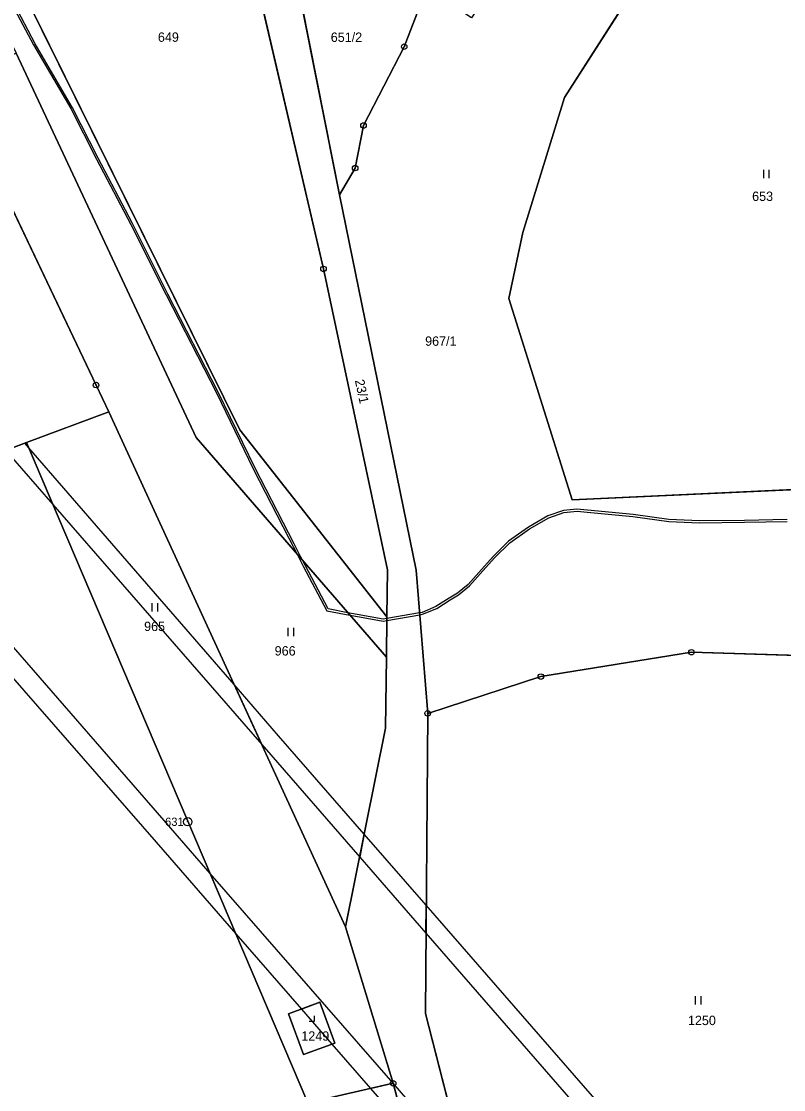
# Model space of a CAD drawing. Extents: x -689422 to -685210, y -987725 to -982160.
# Drawn here: x -687273.3 to -687135.2, y -986240.3 to -986046.8 of the extents above; entities that cross this region are included whole.
import ezdxf

# ---------------------------------------------------------------- set-up
doc = ezdxf.new("R2010")
doc.units = 0
for name, color, linetype in [('KN_Hranice_parcel', 7, 'Continuous'), ('KN_Parcelni cisla', 7, 'Continuous'), ('KN_Polygon parcely', 7, 'Continuous'), ('KN_POZEMKY_ORNA PUDA', 7, 'Continuous'), ('KN_POZEMKY_OSTATNI PLOCHA', 7, 'Continuous'), ('KN_POZEMKY_TTP', 7, 'Continuous'), ('KN_POZEMKY_ZASTAVENA PLOCHA', 7, 'Continuous'), ('KN_VYUZITI_13_zastavena plocha_zboreniste', 7, 'Continuous'), ('KN_VYUZITI_17_ostatni plocha_ostatni komunikace', 7, 'Continuous'), ('KN_VYUZITI_26_ostatni plocha_jina plocha', 7, 'Continuous'), ('KN_Věcná břemena k části', 7, 'Continuous'), ('KN_Značky bodu BP', 7, 'Continuous'), ('KN_Značky kultur', 7, 'Continuous')]:
    doc.layers.add(name, color=color, linetype=linetype)

msp = doc.modelspace()

# ---------------------------------------------------------------- linework, layer by layer
at = {"layer": 'KN_Hranice_parcel'}
for p, q in [((-687226.69, -986022.67), (-687215.69, -986078.19)), ((-687257.49, -986117.49), (-687272.38, -986123.1)), ((-687214.56, -986210.84), (-687257.49, -986117.49)), ((-687356.07, -986154.62), (-687272.38, -986123.1)), ((-687272.38, -986123.1), (-687221.4, -986242.72)), ((-687207.07, -986154.65), (-687206.97, -986146.16)), ((-687207.16, -986161.97), (-687207.07, -986154.65)), ((-687207.32, -986174.85), (-687207.16, -986161.97)), ((-687214.56, -986210.84), (-687207.32, -986174.85)), ((-687205.96, -986239.19), (-687214.56, -986210.84)), ((-687221.4, -986242.72), (-687205.96, -986239.19))]:
    msp.add_line(p, q, dxfattribs=at)
for points in [[(-687206.97, -986146.16), (-687218.58, -986091.62), (-687237.91, -986008.48), (-687240.13, -985999.43), (-687268.37, -985942.92), (-687269.03, -985940.75)], [(-687207.07, -986154.65), (-687233.71, -986120.77), (-687311.41, -985963.85)], [(-687151.61, -986024.18), (-687174.92, -986060.57), (-687182.43, -986085.02), (-687185.01, -986096.98), (-687173.49, -986133.47), (-687111.66, -986130.61)], [(-687199.85, -986040.68), (-687203.95, -986051.35), (-687211.33, -986065.63), (-687212.84, -986073.35), (-687215.69, -986078.19)], [(-687274.26, -986052.52), (-687241.67, -986122.18), (-687207.16, -986161.97)], [(-687285.61, -986058.47), (-687259.79, -986112.67), (-687257.49, -986117.49)], [(-687215.69, -986078.19), (-687201.81, -986146.21), (-687199.7, -986172.16)], [(-687199.7, -986172.16), (-687179.2, -986165.49), (-687151.91, -986161.08), (-687110.81, -986162.36)], [(-687199.7, -986172.16), (-687200.12, -986226.55), (-687180.02, -986304.74), (-687177.47, -986314.67)], [(-687219.21, -986224.51), (-687216.53, -986231.9), (-687222.22, -986233.99), (-687224.9, -986226.58), (-687219.21, -986224.51)], [(-687173.3, -986379), (-687187.85, -986306.63), (-687205.96, -986239.19)]]:
    msp.add_lwpolyline(points, dxfattribs=at)
at = {"layer": 'KN_Polygon parcely'}
for points in [[(-687180.02, -986304.74), (-687200.12, -986226.55), (-687199.7, -986172.16), (-687201.81, -986146.21), (-687215.69, -986078.19), (-687226.69, -986022.67), (-687227.33, -986019.46), (-687227.85, -986016.51), (-687234.37, -985991.72), (-687244.97, -985970.81), (-687249.97, -985960.3), (-687260.98, -985937.71), (-687267.56, -985912.5), (-687267.21, -985905.67), (-687266.25, -985887.17)], [(-687268.37, -985942.92), (-687240.13, -985999.43), (-687237.91, -986008.48), (-687218.58, -986091.62), (-687206.97, -986146.16), (-687207.07, -986154.65), (-687207.16, -986161.97), (-687207.32, -986174.85), (-687214.56, -986210.84), (-687205.96, -986239.19), (-687187.85, -986306.63)]]:
    msp.add_lwpolyline(points, dxfattribs=at)
for points in [[(-687268.37, -985942.92), (-687269.03, -985940.75), (-687271.15, -985937.32), (-687278.53, -985933.85), (-687282.77, -985934.59), (-687295.93, -985946.62), (-687309.83, -985952.04), (-687309.14, -985963.32), (-687311.41, -985963.85), (-687233.71, -986120.77), (-687207.07, -986154.65), (-687206.97, -986146.16), (-687218.58, -986091.62), (-687237.91, -986008.48), (-687240.13, -985999.43)], [(-687207.07, -986154.65), (-687233.71, -986120.77), (-687311.41, -985963.85), (-687314.85, -985964.66), (-687318.42, -985953.98), (-687319.54, -985953.98), (-687321.8, -985956.3), (-687320.98, -985959.77), (-687285.53, -986029.6), (-687274.26, -986052.52), (-687241.67, -986122.18), (-687207.16, -986161.97)], [(-687215.69, -986078.19), (-687201.81, -986146.21), (-687199.7, -986172.16), (-687179.2, -986165.49), (-687151.91, -986161.08), (-687110.81, -986162.36), (-687111.66, -986130.61), (-687173.49, -986133.47), (-687185.01, -986096.98), (-687182.43, -986085.02), (-687174.92, -986060.57), (-687151.61, -986024.18), (-687166.06, -986008.19), (-687191.77, -986046.15), (-687199.85, -986040.68), (-687203.95, -986051.35), (-687211.33, -986065.63), (-687212.84, -986073.35)], [(-687215.69, -986078.19), (-687212.84, -986073.35), (-687211.33, -986065.63), (-687203.95, -986051.35), (-687199.85, -986040.68), (-687226.69, -986022.67)], [(-687174.92, -986060.57), (-687182.43, -986085.02), (-687185.01, -986096.98), (-687173.49, -986133.47), (-687111.66, -986130.61), (-687111.82, -986124.56), (-687106.83, -986094.38), (-687105.72, -986068.46), (-687105.64, -986033.02), (-687121.08, -986029.34), (-687129.49, -986022.17), (-687151.61, -986024.18)], [(-687272.38, -986123.1), (-687257.49, -986117.49), (-687259.79, -986112.67), (-687285.61, -986058.47), (-687291.49, -986046.88), (-687396.42, -986110.74), (-687380.88, -986163.96), (-687356.07, -986154.62)], [(-687207.32, -986174.85), (-687207.16, -986161.97), (-687241.67, -986122.18), (-687274.26, -986052.52), (-687285.61, -986058.47), (-687259.79, -986112.67), (-687257.49, -986117.49), (-687214.56, -986210.84)], [(-687214.56, -986210.84), (-687257.49, -986117.49), (-687272.38, -986123.1), (-687221.4, -986242.72), (-687205.96, -986239.19)], [(-687221.4, -986242.72), (-687272.38, -986123.1), (-687356.07, -986154.62), (-687333.85, -986268.5)], [(-687177.47, -986314.67), (-687171.59, -986311.74), (-687130.08, -986291.08), (-687122.21, -986282.98), (-687118.49, -986267.43), (-687110.03, -986185.82), (-687110.81, -986162.36), (-687151.91, -986161.08), (-687179.2, -986165.49), (-687199.7, -986172.16), (-687200.12, -986226.55), (-687180.02, -986304.74)], [(-687219.21, -986224.51), (-687216.53, -986231.9), (-687222.22, -986233.99), (-687224.9, -986226.58)], [(-687219.21, -986224.51), (-687224.9, -986226.58), (-687222.22, -986233.99), (-687216.53, -986231.9)], [(-687205.96, -986239.19), (-687221.4, -986242.72), (-687333.85, -986268.5), (-687307.1, -986402.43), (-687173.3, -986379), (-687187.85, -986306.63)]]:
    msp.add_lwpolyline(points, close=True, dxfattribs=at)
at = {"layer": 'KN_POZEMKY_ORNA PUDA'}
for p, q in [((-687356.07, -986154.62), (-687272.38, -986123.1)), ((-687272.38, -986123.1), (-687221.4, -986242.72)), ((-687221.4, -986242.72), (-687205.96, -986239.19)), ((-687205.96, -986239.19), (-687187.85, -986306.63))]:
    msp.add_line(p, q, dxfattribs=at)
at = {"layer": 'KN_POZEMKY_OSTATNI PLOCHA'}
for p, q in [((-687311.41, -985963.85), (-687233.71, -986120.77)), ((-687218.58, -986091.62), (-687237.91, -986008.48)), ((-687226.69, -986022.67), (-687215.69, -986078.19)), ((-687151.61, -986024.18), (-687174.92, -986060.57)), ((-687203.95, -986051.35), (-687199.85, -986040.68)), ((-687241.67, -986122.18), (-687274.26, -986052.52)), ((-687211.33, -986065.63), (-687203.95, -986051.35)), ((-687174.92, -986060.57), (-687182.43, -986085.02)), ((-687212.84, -986073.35), (-687211.33, -986065.63)), ((-687215.69, -986078.19), (-687212.84, -986073.35)), ((-687201.81, -986146.21), (-687215.69, -986078.19)), ((-687215.69, -986078.19), (-687201.81, -986146.21)), ((-687182.43, -986085.02), (-687185.01, -986096.98)), ((-687206.97, -986146.16), (-687218.58, -986091.62)), ((-687185.01, -986096.98), (-687173.49, -986133.47)), ((-687207.16, -986161.97), (-687241.67, -986122.18)), ((-687233.71, -986120.77), (-687207.07, -986154.65)), ((-687173.49, -986133.47), (-687111.66, -986130.61)), ((-687207.07, -986154.65), (-687206.97, -986146.16)), ((-687199.7, -986172.16), (-687201.81, -986146.21)), ((-687201.81, -986146.21), (-687199.7, -986172.16)), ((-687207.07, -986154.65), (-687207.16, -986161.97)), ((-687207.16, -986161.97), (-687207.07, -986154.65)), ((-687207.32, -986174.85), (-687207.16, -986161.97)), ((-687151.91, -986161.08), (-687179.2, -986165.49)), ((-687110.81, -986162.36), (-687151.91, -986161.08)), ((-687179.2, -986165.49), (-687199.7, -986172.16)), ((-687199.7, -986172.16), (-687200.12, -986226.55)), ((-687214.56, -986210.84), (-687207.32, -986174.85)), ((-687205.96, -986239.19), (-687214.56, -986210.84)), ((-687200.12, -986226.55), (-687180.02, -986304.74)), ((-687187.85, -986306.63), (-687205.96, -986239.19))]:
    msp.add_line(p, q, dxfattribs=at)
at = {"layer": 'KN_POZEMKY_TTP'}
for p, q in [((-687233.71, -986120.77), (-687311.41, -985963.85)), ((-687237.91, -986008.48), (-687218.58, -986091.62)), ((-687215.69, -986078.19), (-687226.69, -986022.67)), ((-687174.92, -986060.57), (-687151.61, -986024.18)), ((-687199.85, -986040.68), (-687203.95, -986051.35)), ((-687274.26, -986052.52), (-687241.67, -986122.18)), ((-687203.95, -986051.35), (-687211.33, -986065.63)), ((-687285.61, -986058.47), (-687259.79, -986112.67)), ((-687259.79, -986112.67), (-687285.61, -986058.47)), ((-687182.43, -986085.02), (-687174.92, -986060.57)), ((-687211.33, -986065.63), (-687212.84, -986073.35)), ((-687212.84, -986073.35), (-687215.69, -986078.19)), ((-687185.01, -986096.98), (-687182.43, -986085.02)), ((-687218.58, -986091.62), (-687206.97, -986146.16)), ((-687173.49, -986133.47), (-687185.01, -986096.98)), ((-687259.79, -986112.67), (-687257.49, -986117.49)), ((-687257.49, -986117.49), (-687259.79, -986112.67)), ((-687257.49, -986117.49), (-687272.38, -986123.1)), ((-687272.38, -986123.1), (-687257.49, -986117.49)), ((-687257.49, -986117.49), (-687214.56, -986210.84)), ((-687214.56, -986210.84), (-687257.49, -986117.49)), ((-687241.67, -986122.18), (-687207.16, -986161.97)), ((-687207.07, -986154.65), (-687233.71, -986120.77)), ((-687272.38, -986123.1), (-687356.07, -986154.62)), ((-687221.4, -986242.72), (-687272.38, -986123.1)), ((-687111.66, -986130.61), (-687173.49, -986133.47)), ((-687206.97, -986146.16), (-687207.07, -986154.65)), ((-687207.16, -986161.97), (-687207.32, -986174.85)), ((-687179.2, -986165.49), (-687151.91, -986161.08)), ((-687151.91, -986161.08), (-687110.81, -986162.36)), ((-687199.7, -986172.16), (-687179.2, -986165.49)), ((-687200.12, -986226.55), (-687199.7, -986172.16)), ((-687207.32, -986174.85), (-687214.56, -986210.84)), ((-687214.56, -986210.84), (-687205.96, -986239.19)), ((-687219.21, -986224.51), (-687224.9, -986226.58)), ((-687216.53, -986231.9), (-687219.21, -986224.51)), ((-687224.9, -986226.58), (-687222.22, -986233.99)), ((-687180.02, -986304.74), (-687200.12, -986226.55)), ((-687222.22, -986233.99), (-687216.53, -986231.9)), ((-687205.96, -986239.19), (-687221.4, -986242.72))]:
    msp.add_line(p, q, dxfattribs=at)
at = {"layer": 'KN_POZEMKY_ZASTAVENA PLOCHA'}
for p, q in [((-687224.9, -986226.58), (-687219.21, -986224.51)), ((-687219.21, -986224.51), (-687216.53, -986231.9)), ((-687222.22, -986233.99), (-687224.9, -986226.58)), ((-687216.53, -986231.9), (-687222.22, -986233.99))]:
    msp.add_line(p, q, dxfattribs=at)
at = {"layer": 'KN_VYUZITI_13_zastavena plocha_zboreniste'}
for p, q in [((-687224.9, -986226.58), (-687219.21, -986224.51)), ((-687219.21, -986224.51), (-687216.53, -986231.9)), ((-687222.22, -986233.99), (-687224.9, -986226.58)), ((-687216.53, -986231.9), (-687222.22, -986233.99))]:
    msp.add_line(p, q, dxfattribs=at)
at = {"layer": 'KN_VYUZITI_17_ostatni plocha_ostatni komunikace'}
for p, q in [((-687311.41, -985963.85), (-687233.71, -986120.77)), ((-687218.58, -986091.62), (-687237.91, -986008.48)), ((-687226.69, -986022.67), (-687215.69, -986078.19)), ((-687241.67, -986122.18), (-687274.26, -986052.52)), ((-687215.69, -986078.19), (-687201.81, -986146.21)), ((-687206.97, -986146.16), (-687218.58, -986091.62)), ((-687207.16, -986161.97), (-687241.67, -986122.18)), ((-687233.71, -986120.77), (-687207.07, -986154.65)), ((-687207.07, -986154.65), (-687206.97, -986146.16)), ((-687201.81, -986146.21), (-687199.7, -986172.16)), ((-687207.07, -986154.65), (-687207.16, -986161.97)), ((-687207.16, -986161.97), (-687207.07, -986154.65)), ((-687207.32, -986174.85), (-687207.16, -986161.97)), ((-687199.7, -986172.16), (-687200.12, -986226.55)), ((-687214.56, -986210.84), (-687207.32, -986174.85)), ((-687205.96, -986239.19), (-687214.56, -986210.84)), ((-687200.12, -986226.55), (-687180.02, -986304.74)), ((-687187.85, -986306.63), (-687205.96, -986239.19))]:
    msp.add_line(p, q, dxfattribs=at)
at = {"layer": 'KN_VYUZITI_26_ostatni plocha_jina plocha'}
for p, q in [((-687151.61, -986024.18), (-687174.92, -986060.57)), ((-687203.95, -986051.35), (-687199.85, -986040.68)), ((-687211.33, -986065.63), (-687203.95, -986051.35)), ((-687174.92, -986060.57), (-687182.43, -986085.02)), ((-687212.84, -986073.35), (-687211.33, -986065.63)), ((-687215.69, -986078.19), (-687212.84, -986073.35)), ((-687201.81, -986146.21), (-687215.69, -986078.19)), ((-687182.43, -986085.02), (-687185.01, -986096.98)), ((-687185.01, -986096.98), (-687173.49, -986133.47)), ((-687173.49, -986133.47), (-687111.66, -986130.61)), ((-687199.7, -986172.16), (-687201.81, -986146.21)), ((-687151.91, -986161.08), (-687179.2, -986165.49)), ((-687110.81, -986162.36), (-687151.91, -986161.08)), ((-687179.2, -986165.49), (-687199.7, -986172.16))]:
    msp.add_line(p, q, dxfattribs=at)
at = {"layer": 'KN_Věcná břemena k části'}
for points in [[(-687274.96, -986043.75), (-687271.1, -986051), (-687264.38, -986062.57), (-687259.72, -986071.73), (-687253.47, -986083.55), (-687247.07, -986096.34), (-687237.96, -986114.09), (-687231.3, -986127.86), (-687224.84, -986140.43), (-687223.37, -986143.28), (-687223.04, -986143.92), (-687222.23, -986145.47), (-687217.95, -986153.55), (-687213.78, -986154.34), (-687212.08, -986154.66), (-687207.76, -986155.47), (-687207.08, -986155.35), (-687207.07, -986154.99), (-687207.76, -986155.11), (-687212.46, -986154.23), (-687214.15, -986153.91), (-687217.72, -986153.24), (-687221.92, -986145.31), (-687222.39, -986144.41), (-687222.73, -986143.76), (-687223.91, -986141.46), (-687230.98, -986127.71), (-687237.65, -986113.93), (-687246.76, -986096.18), (-687253.16, -986083.39), (-687259.41, -986071.57), (-687264.07, -986062.41), (-687270.8, -986050.83), (-687274.65, -986043.59)], [(-687134.59, -986137.05), (-687142.3, -986137.19), (-687150.44, -986137.28), (-687155.99, -986137.01), (-687162.47, -986136.13), (-687170.75, -986135.32), (-687172.67, -986135.17), (-687175.11, -986135.42), (-687177.92, -986136.38), (-687181.41, -986138.44), (-687185.05, -986140.98), (-687187.86, -986143.74), (-687190.45, -986146.65), (-687192.35, -986148.79), (-687194.29, -986150.37), (-687195.78, -986151.3), (-687198.23, -986152.82), (-687200.71, -986153.86), (-687201.18, -986153.94), (-687201.15, -986154.3), (-687200.66, -986154.21), (-687198.06, -986153.13), (-687195.6, -986151.59), (-687194.09, -986150.66), (-687192.1, -986149.05), (-687190.19, -986146.88), (-687187.6, -986143.98), (-687184.82, -986141.25), (-687181.22, -986138.73), (-687177.77, -986136.7), (-687175.03, -986135.76), (-687172.59, -986135.53), (-687170.78, -986135.67), (-687162.51, -986136.48), (-687156.02, -986137.36), (-687150.45, -986137.64), (-687142.3, -986137.54), (-687134.58, -986137.4)]]:
    msp.add_lwpolyline(points, dxfattribs=at)
for points in [[(-687267.59, -986134.33), (-687271.98, -986124.03), (-687272.69, -986123.22), (-687276.14, -986124.52)], [(-687229.76, -986177.79), (-687234.74, -986166.95), (-687271.98, -986124.03), (-687267.59, -986134.33)], [(-687234.45, -986212.1), (-687239.11, -986201.18), (-687246.25, -986192.96), (-687298.51, -986132.94), (-687302.3, -986134.37), (-687248.89, -986195.51)], [(-687201.15, -986154.3), (-687201.18, -986153.94), (-687207.07, -986154.99), (-687207.08, -986155.35)], [(-687234.74, -986166.95), (-687229.76, -986177.79), (-687229.35, -986178.26), (-687212.02, -986198.19), (-687211.18, -986194.05), (-687226.72, -986176.2)], [(-687200.01, -986212), (-687199.97, -986206.93), (-687211.18, -986194.05), (-687212.02, -986198.19)], [(-687210.05, -986240.13), (-687205.96, -986239.19), (-687239.11, -986201.18), (-687234.45, -986212.1), (-687222.58, -986225.74), (-687219.21, -986224.51), (-687216.53, -986231.9), (-687217.05, -986232.09)], [(-687130.08, -986291.08), (-687128.3, -986289.25), (-687199.97, -986206.93), (-687200.01, -986212), (-687130.89, -986291.48)], [(-687222.58, -986225.74), (-687217.05, -986232.09), (-687216.53, -986231.9), (-687219.21, -986224.51)], [(-687203.77, -986247.34), (-687205.96, -986239.19), (-687210.05, -986240.13)], [(-687191.01, -986262), (-687193.02, -986254.17), (-687205.96, -986239.19), (-687203.77, -986247.34)]]:
    msp.add_lwpolyline(points, close=True, dxfattribs=at)
at = {"layer": 'KN_Značky bodu BP'}
for centre, radius in [((-687203.95, -986051.35), 0.5), ((-687203.95, -986051.35), 0.0303), ((-687211.33, -986065.63), 0.5), ((-687211.33, -986065.63), 0.0303), ((-687212.84, -986073.35), 0.5), ((-687212.84, -986073.35), 0.0303), ((-687218.58, -986091.62), 0.5), ((-687218.58, -986091.62), 0.0303), ((-687259.79, -986112.67), 0.5), ((-687259.79, -986112.67), 0.0303), ((-687151.91, -986161.08), 0.5), ((-687151.91, -986161.08), 0.0303), ((-687179.2, -986165.49), 0.5), ((-687179.2, -986165.49), 0.0303), ((-687199.7, -986172.16), 0.5), ((-687199.7, -986172.16), 0.0303), ((-687243.17, -986191.8), 0.75), ((-687243.17, -986191.8), 0.03), ((-687205.96, -986239.19), 0.5), ((-687205.96, -986239.19), 0.0303)]:
    msp.add_circle(centre, radius, dxfattribs=at)
at = {"layer": 'KN_Značky kultur'}
for p, q in [((-687138.81, -986075.15), (-687138.81, -986073.65)), ((-687137.81, -986075.15), (-687137.81, -986073.65)), ((-687249.6, -986153.71), (-687249.6, -986152.21)), ((-687248.6, -986153.71), (-687248.6, -986152.21)), ((-687224.95, -986158.15), (-687224.95, -986156.65)), ((-687223.95, -986158.15), (-687223.95, -986156.65)), ((-687151.15, -986224.93), (-687151.15, -986223.43)), ((-687150.15, -986224.93), (-687150.15, -986223.43)), ((-687221.18, -986227.95), (-687220.18, -986227.95)), ((-687220.18, -986227.95), (-687220.18, -986226.95))]:
    msp.add_line(p, q, dxfattribs=at)

# ---------------------------------------------------------------- texts
at = {"layer": 'KN_Parcelni cisla'}
for s, p in [('649', (-687248.58, -986050.47)), ('651/2', (-687217.26, -986050.49)), ('653', (-687140.91, -986079.31)), ('967/1', (-687200.16, -986105.55)), ('965', (-687251.08, -986157.24)), ('966', (-687227.42, -986161.68)), ('1250', (-687152.54, -986228.64)), ('1249', (-687222.59, -986231.47))]:
    msp.add_text(s, height=1.7, dxfattribs=at).set_placement(p)
msp.add_text('23/1', height=1.7, rotation=282, dxfattribs=at).set_placement((-687212.9, -986111.83))
at = {"layer": 'KN_Značky bodu BP'}
msp.add_text('631', height=1.5, dxfattribs=at).set_placement((-687247.27, -986192.55))

doc.saveas('drawing.dxf')
